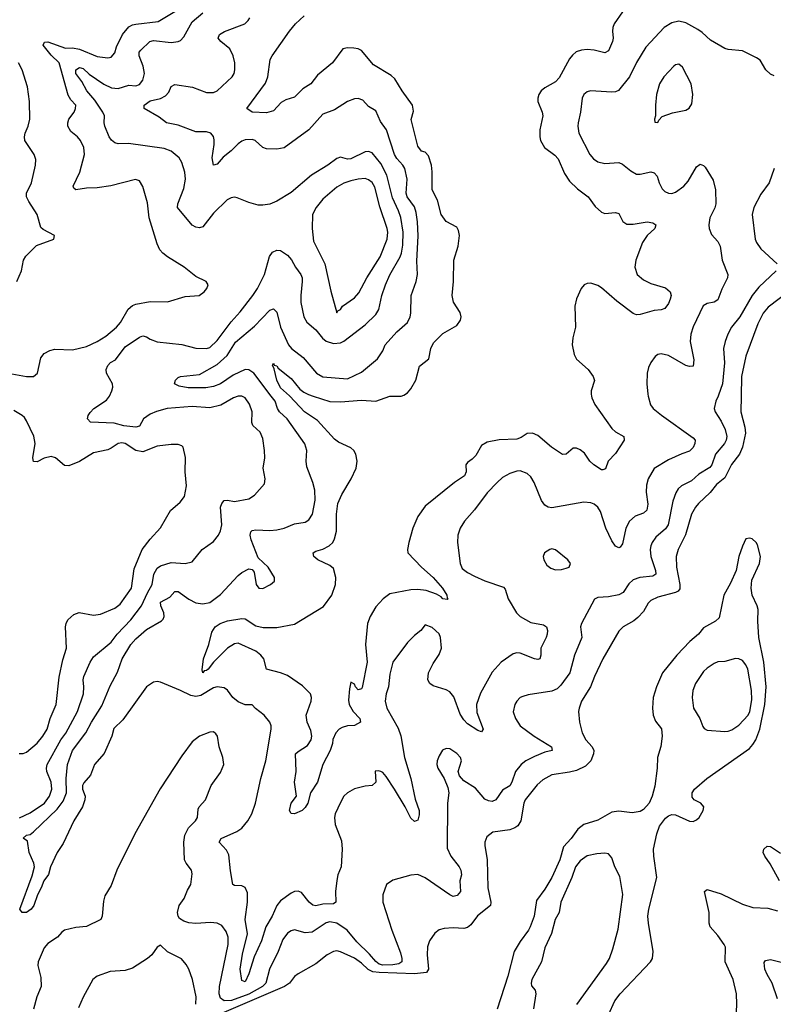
# Model space of a CAD drawing. Header units: inches. Extents: x 1682530 to 1839546, y 640742 to 791647.
# Tile 651 of 656: x 1762551 to 1766825, y 716550 to 722134. Entities that reach past the tile are written whole.
import ezdxf

# ---------------------------------------------------------------- set-up
doc = ezdxf.new("R2010")
doc.units = ezdxf.units.IN
doc.header["$MEASUREMENT"] = 0
doc.layers.add('B7761', color=7, linetype='Continuous')
doc.layers.add('B7762', color=7, linetype='Continuous')

msp = doc.modelspace()

# ---------------------------------------------------------------- linework, layer by layer
at = {"layer": 'B7761', "color": 5}
for points, elevation in [([(1762550, 717608.2), (1762610, 717635.6), (1762690.9, 717690), (1762720.4, 717730), (1762732.5, 717770), (1762729.9, 717810), (1762705.5, 717870), (1762702.8, 717890), (1762707, 717910), (1762784.3, 718050), (1762812.6, 718087.4), (1762879.5, 718210), (1762913.5, 718310), (1762915.4, 718350), (1762911.1, 718390), (1762914.5, 718410), (1762949.8, 718490), (1762970, 718520.4), (1763070, 718603.1), (1763104.6, 718650), (1763181.4, 718730), (1763240.8, 718810), (1763275.8, 718884.2), (1763303.1, 718930), (1763311.4, 718990), (1763330, 719022.8), (1763350, 719036.6), (1763410, 719055.8), (1763490, 719049.2), (1763530, 719060.3), (1763585.1, 719130), (1763650, 719174.9), (1763679.1, 719210), (1763690, 719234.8), (1763696.5, 719270), (1763689.9, 719370.1), (1763696.8, 719390), (1763710, 719407.2), (1763730, 719409), (1763770, 719400.8), (1763850, 719416.9), (1763882.4, 719437.6), (1763938.6, 719501.4), (1763943, 719530), (1763932, 719590), (1763940.8, 719650), (1763940.3, 719690), (1763930, 719759), (1763914.3, 719794.3), (1763873, 719833), (1763866.9, 719850), (1763869.7, 719910.3), (1763854.4, 719954.4), (1763830, 719989.7), (1763810, 719998.5), (1763790, 719998.7), (1763763.8, 719990), (1763691.8, 719948.2), (1763630, 719932.3), (1763530, 719939.9), (1763388.2, 719930), (1763327.1, 719912.9), (1763290, 719897), (1763252.2, 719870), (1763230.5, 719829.5), (1763210, 719823.7), (1763140.9, 719830), (1763086.1, 719846.1), (1762952.3, 719852.3), (1762936, 719870), (1762938.4, 719890), (1762950, 719907.3), (1762971.6, 719930), (1763043.1, 719976.9), (1763060.6, 719999.4), (1763060.9, 720000)], 760), ([(1766115.6, 720000), (1766128.7, 719950), (1766143.7, 719930), (1766191.5, 719891.5), (1766370, 719763.1), (1766382.3, 719750), (1766380.7, 719730), (1766370, 719708.4), (1766350, 719686.8), (1766307.1, 719672.9), (1766230, 719637.6), (1766150, 719589.6), (1766114.9, 719530), (1766105.2, 719494.8), (1766104.8, 719455.2), (1766113.1, 719386.9), (1766107.2, 719352.8), (1766090, 719336.4), (1766041.2, 719318.8), (1766009.2, 719290), (1765988, 719250), (1765970, 719160.9), (1765956.4, 719143.6), (1765950, 719138.7), (1765930, 719147.8), (1765910, 719178), (1765875.7, 719250), (1765845.7, 719345.7), (1765830, 719369.6), (1765810, 719386), (1765790, 719394.7), (1765750, 719398), (1765570, 719366), (1765548.9, 719368.9), (1765530, 719380.5), (1765510, 719407.8), (1765468.7, 719510), (1765450, 719541.3), (1765430, 719559.8), (1765390, 719574.8), (1765370, 719573.5), (1765330, 719560.8), (1765290, 719537.2), (1765259.1, 719510), (1765202, 719450), (1765130, 719354.7), (1765074.6, 719290), (1765049.1, 719250), (1765036.5, 719210), (1765033.8, 719170), (1765048.3, 719050), (1765061.4, 719021.4), (1765090, 718998.3), (1765130, 718977.3), (1765190, 718951.6), (1765295.6, 718915.6), (1765304.8, 718904.8), (1765321.1, 718850), (1765369.2, 718770), (1765388.8, 718748.8), (1765450, 718716.1), (1765522, 718702), (1765538.7, 718690), (1765544.4, 718670), (1765542.8, 718650), (1765537.6, 718630), (1765507.2, 718570), (1765507.4, 718530), (1765502, 718510), (1765490, 718505.8), (1765470, 718509), (1765390, 718541.6), (1765370, 718543.5), (1765350, 718538.2), (1765280.9, 718490), (1765230, 718434.5), (1765164.5, 718315.5), (1765142.8, 718250), (1765144.7, 718204.7), (1765180.5, 718110), (1765170, 718096), (1765150, 718103.6), (1765090, 718140.5), (1765070, 718163), (1765050, 718194.7), (1765013.4, 718293.4), (1764990, 718322.3), (1764970, 718333.1), (1764897, 718357), (1764878, 718370), (1764865.6, 718390), (1764869.7, 718430), (1764896.8, 718483.2), (1764930, 718534), (1764943.5, 718570), (1764937.2, 718630), (1764930, 718651.8), (1764890, 718687), (1764850, 718702), (1764826.8, 718670), (1764790, 718642), (1764750, 718601.6), (1764667.6, 718490), (1764650, 718422), (1764643.1, 718350), (1764628.9, 718310), (1764624.4, 718270), (1764632.8, 718230), (1764696.7, 718116.7), (1764711.8, 718071.8), (1764734.4, 717950), (1764770.2, 717829.8), (1764793.7, 717713.7), (1764815.9, 717650), (1764816.4, 717623.6), (1764810, 717594), (1764790, 717586), (1764770, 717605.6), (1764738.1, 717670), (1764677.1, 717770), (1764630, 717841), (1764610, 717864.8), (1764599.5, 717870), (1764586, 717874), (1764567.9, 717872.1), (1764571.8, 717810), (1764551, 717790), (1764510, 717786.6), (1764450, 717771.8), (1764410, 717749.5), (1764390, 717729.5), (1764370, 717695.1), (1764340.7, 717630), (1764335.9, 717610), (1764341.1, 717570), (1764376.5, 717476.5), (1764380.6, 717430), (1764374.7, 717330), (1764355.7, 717284.3), (1764348.8, 717251.2), (1764341.8, 717190), (1764344.4, 717130), (1764330, 717119.4), (1764270, 717118.6), (1764230, 717107.9), (1764212.6, 717112.6), (1764193, 717130), (1764150, 717183.5), (1764130, 717192.4), (1764110, 717189.8), (1764090, 717180.7), (1764030, 717137.3), (1764009.3, 717110.7), (1763982.1, 717050), (1763946.8, 716990), (1763921.8, 716910), (1763881.3, 716818.7), (1763850, 716722), (1763830, 716677), (1763810, 716684), (1763802, 716750), (1763814.7, 716834.7), (1763843.1, 716950), (1763830.5, 717030), (1763843.6, 717130), (1763842.5, 717182.5), (1763830, 717211.5), (1763810, 717221.1), (1763770, 717223), (1763759.5, 717230), (1763746.1, 717306.1), (1763737.4, 717397.4), (1763723.9, 717423.9), (1763682.4, 717470), (1763693.3, 717490), (1763782.6, 717530), (1763810, 717549.3), (1763845.5, 717590), (1763866.6, 717630), (1763887.8, 717690), (1763918, 717830), (1763946.4, 717930), (1763978, 718110), (1763978, 718130), (1763969.6, 718150), (1763936.9, 718190), (1763887.4, 718227.4), (1763870, 718249.3), (1763830, 718248.6), (1763790, 718265.2), (1763760.6, 718290), (1763730, 718332.4), (1763710, 718345.7), (1763670, 718350.9), (1763650, 718345.3), (1763578.3, 718301.7), (1763550, 718295), (1763520.8, 718300.8), (1763462.6, 718330), (1763350, 718376.5), (1763330, 718380.3), (1763310, 718377.8), (1763270, 718349.8), (1763136.7, 718163.3), (1763085.7, 718114.3), (1763072.9, 718070), (1763030, 717972.8), (1762974.8, 717910), (1762952.1, 717850), (1762914.2, 717805.8), (1762906.5, 717790), (1762906.5, 717770), (1762921.3, 717730), (1762919.8, 717710), (1762906.3, 717670), (1762858.1, 717590), (1762797.9, 717462.1), (1762763.6, 717410), (1762725.2, 717330), (1762713.6, 717286.4), (1762687.7, 717250), (1762672.7, 717210), (1762651, 717170), (1762631.3, 717110), (1762615.5, 717090), (1762590, 717069.9), (1762564, 717070), (1762551.7, 717090), (1762621.5, 717278.5), (1762634.7, 717330), (1762631.1, 717351.1), (1762604.2, 717410), (1762595.1, 717475.1), (1762570, 717491.3), (1762588.7, 717510), (1762610, 717513), (1762630, 717527.7), (1762763.1, 717656.9), (1762798.3, 717701.7), (1762815.9, 717750), (1762814.6, 717830), (1762822.6, 717910), (1762850.5, 717990), (1762926, 718090), (1762957.5, 718150), (1763017.5, 718242.5), (1763063.6, 718356.4), (1763105.7, 718434.3), (1763132.9, 718510), (1763180.9, 718590), (1763210, 718623.3), (1763270, 718675.5), (1763355.1, 718724.9), (1763364.9, 718735.1), (1763371, 718750), (1763368.9, 718770), (1763350.7, 718810), (1763350, 718830.3), (1763401.5, 718858.5), (1763430, 718891.3), (1763450, 718891.1), (1763510, 718847.3), (1763550, 718827.8), (1763590, 718820.7), (1763630, 718829.1), (1763690, 718873.4), (1763790, 718982.4), (1763810, 718999.3), (1763850, 719019.1), (1763870, 719016), (1763881.4, 719001.4), (1763893, 718930), (1763907.3, 718910), (1763930, 718908.5), (1763973.2, 718930), (1763995.3, 718950), (1763995.3, 718970), (1763959.5, 719030), (1763902.8, 719082.8), (1763863.6, 719183.6), (1763858, 719210), (1763862, 719230), (1763870, 719237.4), (1763890, 719241.3), (1763970, 719237.1), (1764010, 719241.5), (1764050, 719251.2), (1764110, 719274.4), (1764170, 719284.4), (1764190, 719298), (1764210.8, 719330), (1764227.4, 719410), (1764225.7, 719465.7), (1764214, 719510), (1764178.9, 719598.9), (1764175.8, 719630), (1764179.8, 719690), (1764168.8, 719728.8), (1764067.9, 719870), (1764025, 719910), (1764013.4, 719930), (1764000.2, 719970), (1763977.4, 720000)], 740), ([(1766513.3, 720000), (1766499, 719970), (1766490.3, 719930), (1766495.6, 719910), (1766530, 719856.5), (1766552.5, 719810), (1766561.2, 719770), (1766558.9, 719750), (1766548.7, 719730), (1766498, 719670), (1766477.4, 719610), (1766465.7, 719594.3), (1766402.7, 719557.3), (1766360.9, 719519.1), (1766305.5, 719490), (1766286.5, 719473.5), (1766271.8, 719450), (1766255.8, 719404.2), (1766228.8, 719270), (1766213.3, 719246.7), (1766159.8, 719200.2), (1766138.8, 719170), (1766131.1, 719150), (1766127.8, 719130), (1766130.2, 719090), (1766157.1, 719010), (1766159.6, 718990), (1766141.6, 718978.4), (1766068.5, 718971.5), (1766030, 718957.1), (1766005.2, 718934.8), (1765974.3, 718885.7), (1765950, 718871.6), (1765890, 718861.4), (1765830, 718857.6), (1765811.9, 718848.1), (1765736.5, 718710), (1765732.2, 718690), (1765740.2, 718630), (1765696.8, 718530), (1765670.8, 718430), (1765620.3, 718359.7), (1765599.9, 718340.1), (1765570, 718325.3), (1765435.3, 718304.8), (1765403.8, 718296.2), (1765390.3, 718289.7), (1765370.6, 718270), (1765359.3, 718250), (1765350.6, 718209.4), (1765363.1, 718170), (1765390.4, 718130), (1765468.8, 718070), (1765567.3, 718010), (1765570.4, 717990), (1765530, 717979.3), (1765470, 717955.2), (1765421.2, 717930), (1765395.2, 717910), (1765363.8, 717870), (1765342, 717810), (1765330.1, 717789.9), (1765290, 717765.1), (1765251.8, 717710), (1765230, 717701), (1765210, 717704.2), (1765190, 717714), (1765135.7, 717775.7), (1765070, 717818.3), (1765045, 717845), (1765037.9, 717870), (1765057.2, 717930), (1765051.1, 717950), (1765030, 717972.4), (1764990, 717998.4), (1764970, 718000.9), (1764948.7, 717991.3), (1764930, 717959.3), (1764918.5, 717930), (1764916.5, 717910), (1764921.8, 717890), (1764958.9, 717830), (1764980, 717780), (1764985.3, 717750), (1764977.5, 717690), (1764975.8, 717435.8), (1764996.5, 717390), (1765043.2, 717330), (1765053.6, 717310), (1765055.9, 717284.1), (1765048.1, 717250), (1765050.2, 717190), (1765033.1, 717166.9), (1765010, 717162.2), (1764990, 717170.7), (1764850, 717266.3), (1764810, 717286.3), (1764770, 717282.9), (1764666.6, 717253.4), (1764630.8, 717230), (1764610.5, 717170), (1764610.6, 717129.4), (1764661.4, 716970), (1764710, 716842.4), (1764718.9, 716810), (1764718.6, 716790), (1764700.6, 716779.4), (1764666.9, 716773.1), (1764610, 716771.4), (1764590, 716777.4), (1764570, 716792.7), (1764534.6, 716834.6), (1764463.9, 716903.9), (1764408.2, 716970), (1764350, 717009.9), (1764310, 717018), (1764290, 717011.1), (1764210, 716959.4), (1764170, 716955.5), (1764110, 716972.3), (1764090, 716967.1), (1764070, 716954), (1764043.4, 716916.6), (1764017.1, 716850), (1763968, 716750), (1763947.4, 716670), (1763928.5, 716650), (1763850, 716607.6), (1763751.6, 716571.6), (1763710.5, 716570.5), (1763690, 716584.4), (1763681.9, 716610), (1763684.5, 716650), (1763732.8, 716890), (1763732.9, 716930), (1763722.2, 716962.2), (1763697.3, 716997.3), (1763670, 717010.8), (1763633, 717013), (1763550, 717008.1), (1763510, 717012.4), (1763480.9, 717020.9), (1763457.2, 717037.2), (1763448.9, 717050), (1763445.3, 717070), (1763455.8, 717110), (1763483.8, 717150), (1763502.8, 717197.2), (1763522, 717230), (1763529.7, 717289.7), (1763525.1, 717310), (1763494.5, 717350), (1763485, 717370), (1763482.2, 717470), (1763488.1, 717510), (1763508.9, 717550), (1763548.8, 717590), (1763559.2, 717610), (1763563.3, 717656.7), (1763569.5, 717670.5), (1763604, 717710), (1763636, 717790), (1763690, 717864.9), (1763708.5, 717910), (1763703.9, 717950), (1763682.6, 718010), (1763672.6, 718070), (1763664, 718084), (1763650, 718094.7), (1763630, 718093.7), (1763570.5, 718070), (1763530, 718037.8), (1763470, 717958.8), (1763348.3, 717771.7), (1763203.1, 717516.9), (1763102.3, 717310), (1763070, 717222.9), (1763034.1, 717165.9), (1763025.7, 717134.3), (1763017.7, 717050), (1763010.4, 717030), (1762930, 716991.9), (1762870, 716985.3), (1762805.5, 716970), (1762790, 716959.7), (1762764.9, 716930), (1762710, 716895.2), (1762689.4, 716870), (1762656.5, 716790), (1762652.9, 716770), (1762670, 716702), (1762672, 716650), (1762647.9, 716592.1), (1762630, 716522)], 760), ([(1765794, 720000), (1765795.8, 719990), (1765812.5, 719952.5), (1765910, 719815.3), (1765930, 719796.5), (1765977.3, 719770), (1765979.1, 719750), (1765930, 719674), (1765888, 719630), (1765873.8, 719586.2), (1765858.7, 719581.3), (1765850, 719581.3), (1765806.6, 719610), (1765785.1, 719630), (1765754.9, 719674.9), (1765730, 719695.1), (1765710, 719704.7), (1765690, 719703.6), (1765650, 719669.6), (1765630, 719667.8), (1765567, 719710), (1765490, 719776.4), (1765459, 719790), (1765430, 719787.4), (1765395.4, 719764.6), (1765370, 719755.9), (1765270, 719751.7), (1765202, 719738), (1765170, 719719.8), (1765138.1, 719661.9), (1765118.1, 719641.9), (1765090, 719623.1), (1765080.7, 719610), (1765082.7, 719570), (1765072.9, 719547.1), (1765017.8, 719510), (1764850, 719374.7), (1764810, 719317), (1764781.5, 719250), (1764757.4, 719170), (1764750.4, 719130), (1764752.7, 719110), (1764829.2, 719030), (1764895.9, 718970), (1764948.5, 718910), (1764973.4, 718870), (1764975.3, 718855.3), (1764982, 718850), (1764974.8, 718845.2), (1764950, 718849.6), (1764941, 718861), (1764915.9, 718875.9), (1764856.1, 718896.1), (1764810, 718902.1), (1764770, 718901.4), (1764650, 718878.6), (1764612.3, 718850), (1764570, 718803.9), (1764537.8, 718750), (1764523.9, 718710), (1764513.2, 718590), (1764521.6, 718490), (1764492.9, 718347.1), (1764490, 718338.7), (1764470, 718333), (1764455.4, 718350), (1764450, 718365.2), (1764430, 718377), (1764420.9, 718339.1), (1764415.8, 718275.8), (1764419, 718250), (1764441.7, 718210), (1764480.2, 718170), (1764483.2, 718150), (1764450, 718130.7), (1764410, 718128.6), (1764380.1, 718119.9), (1764362, 718110), (1764343.1, 718090), (1764327.3, 718052.7), (1764325.5, 718030), (1764312.4, 717990), (1764270.1, 717909.9), (1764239.3, 717810), (1764200.3, 717750), (1764184.4, 717690), (1764170, 717665.6), (1764152.7, 717650), (1764110, 717629.6), (1764090, 717632.7), (1764081.3, 717650), (1764089.7, 717690), (1764121.2, 717730), (1764108.7, 717810), (1764118.9, 717870), (1764116, 717970), (1764130, 717984), (1764183, 718017), (1764204.7, 718050), (1764207, 718070), (1764202.4, 718102.4), (1764182.1, 718150), (1764176.4, 718190), (1764204.4, 718270), (1764206.3, 718290), (1764200.4, 718310), (1764155.3, 718355.3), (1764070, 718413.9), (1764030.6, 718430.6), (1763949.8, 718450), (1763935, 718510), (1763919.5, 718530), (1763890, 718552.5), (1763790, 718598.9), (1763770, 718595.1), (1763730.3, 718569.7), (1763650.3, 718490), (1763620.5, 718450), (1763610, 718442.4), (1763598, 718442), (1763590, 718429.6), (1763586.6, 718446.6), (1763593.7, 718510), (1763622.7, 718590), (1763640, 718660), (1763660.5, 718690), (1763688.4, 718710), (1763730, 718725.5), (1763810, 718737.5), (1763830, 718736.8), (1763890, 718697.2), (1763932.2, 718687.8), (1764010, 718687), (1764110, 718706.7), (1764273.6, 718806.4), (1764320.8, 718870), (1764342.2, 718930), (1764344.4, 718970), (1764330, 719021.6), (1764310, 719038.2), (1764242.6, 719070), (1764218.9, 719090), (1764215.6, 719110), (1764230, 719119.6), (1764270, 719131.8), (1764306.9, 719150), (1764326.6, 719170), (1764336.5, 719190), (1764346.9, 719233.1), (1764348, 719330), (1764356.1, 719390), (1764377.7, 719442.3), (1764431.7, 719530), (1764459.6, 719590), (1764465, 719630), (1764457.3, 719670), (1764446.6, 719690), (1764430, 719706), (1764358.4, 719738.4), (1764335.6, 719755.6), (1764240.8, 719860.8), (1764167.2, 719910), (1764082.8, 720000)], 720), ([(1766642.7, 720000), (1766641, 719910), (1766663.6, 719823.6), (1766668, 719790), (1766651.5, 719710), (1766632.9, 719670), (1766588.3, 719611.7), (1766550, 719535.3), (1766502.5, 719497.5), (1766467.5, 719452.5), (1766400.2, 719390), (1766383.5, 719370), (1766362, 719330), (1766326.8, 719213.2), (1766286.5, 719130), (1766273.7, 719090), (1766276.6, 719030), (1766295.9, 718930), (1766294.5, 718905.5), (1766286.1, 718893.9), (1766270, 718884.7), (1766170, 718859.1), (1766130, 718839.3), (1766115.8, 718824.2), (1766090, 718777.7), (1766056.8, 718743.2), (1766035.1, 718724.9), (1765974.6, 718690), (1765950, 718666.6), (1765859.2, 718510), (1765811.1, 718410), (1765788.1, 718350), (1765737.8, 718270), (1765724.7, 718230), (1765721.3, 718210), (1765725.5, 718150), (1765741.6, 718090), (1765761.8, 718050), (1765798, 718010), (1765808.2, 717990), (1765805.6, 717970), (1765789.5, 717930.5), (1765759.4, 717900.6), (1765710, 717876.7), (1765670, 717866.4), (1765570, 717851.2), (1765517.8, 717822.2), (1765485.9, 717794.1), (1765418.2, 717710), (1765409.5, 717690), (1765393.1, 717590), (1765377, 717563), (1765359.7, 717550), (1765330, 717539.9), (1765234.5, 717525.5), (1765200.7, 717499.3), (1765188.8, 717470), (1765188.8, 717450), (1765201.9, 717370), (1765205.5, 717210), (1765223.9, 717130), (1765221.8, 717110), (1765148, 717052), (1765110, 717001.1), (1765090, 716985), (1765070, 716979.8), (1765010, 716984.5), (1764959.3, 716980.7), (1764930, 716971.6), (1764906.4, 716953.6), (1764875.5, 716910), (1764864.6, 716875.4), (1764861.5, 716830), (1764870.2, 716750), (1764858, 716730), (1764790, 716722.1), (1764590, 716729.5), (1764554.4, 716734.4), (1764527.3, 716747.3), (1764490, 716783.9), (1764450, 716811.7), (1764370, 716847.7), (1764350, 716853.1), (1764330, 716849.8), (1764294.9, 716830), (1764230, 716779.8), (1764130, 716723.5), (1764110, 716707.1), (1764080.6, 716670), (1764052.3, 716650), (1763590, 716452)], 780), ([(1764215.4, 720000), (1764309.6, 719969.6), (1764370, 719966.2), (1764490, 719976.1), (1764570, 719971.3), (1764650, 719999.1), (1764710, 719998.9), (1764714, 720000)], 720), ([(1762547.1, 717972.9), (1762570, 717971.8), (1762590, 717980.2), (1762650, 718031.8), (1762682, 718070), (1762706.3, 718110), (1762723.7, 718170), (1762757.3, 718250), (1762775, 718405), (1762796.3, 718503.7), (1762816.8, 718570), (1762809.8, 718690), (1762813.8, 718710), (1762824.8, 718730), (1762858.7, 718761.3), (1762888.4, 718771.6), (1762970, 718756.6), (1763010, 718762.3), (1763090, 718796.6), (1763120.7, 718819.3), (1763184.6, 718910), (1763200.6, 719019.4), (1763246.3, 719130), (1763290, 719187.7), (1763350, 719251.5), (1763406.3, 719350), (1763461.3, 719398.7), (1763485, 719430), (1763496.8, 719490), (1763489.8, 719570), (1763491.3, 719651.3), (1763478, 719710), (1763470, 719718), (1763450, 719725.1), (1763410, 719725.1), (1763330, 719715.1), (1763250, 719683.5), (1763210, 719691.6), (1763150, 719729.8), (1763130, 719734.6), (1763109.6, 719730.4), (1763070, 719703.5), (1763050, 719695.6), (1762970, 719676.8), (1762890, 719629), (1762830, 719603.5), (1762805.8, 719605.8), (1762754.5, 719650), (1762730, 719656), (1762690, 719647.1), (1762650, 719627.4), (1762630, 719628), (1762626, 719650), (1762638.8, 719730), (1762631.8, 719771.8), (1762590, 719859.5), (1762577.3, 719877.3), (1762564.5, 719890), (1762517.4, 719917.4)], 780), ([(1765889.8, 716490), (1765925.6, 716570), (1765956.8, 716610), (1766129.6, 716790), (1766140.7, 716810), (1766143, 716850), (1766117.3, 717010), (1766114.6, 717050), (1766120.3, 717090), (1766164.7, 717270), (1766147.1, 717390), (1766145.2, 717430), (1766163.8, 717516.2), (1766179.8, 717560.2), (1766213.6, 717606.4), (1766230, 717619.3), (1766250, 717625.7), (1766270, 717624.2), (1766350, 717588.7), (1766370, 717587), (1766390, 717595.8), (1766405.6, 717610), (1766428.3, 717650), (1766432.1, 717670), (1766414.5, 717690), (1766376.9, 717710), (1766365.3, 717725.3), (1766366, 717750), (1766378, 717770), (1766448.5, 717831.5), (1766690, 718000.5), (1766710, 718022.5), (1766726.1, 718050), (1766748.1, 718110), (1766777.2, 718250), (1766785.1, 718350), (1766771, 718490), (1766743.3, 718630), (1766736.8, 718723.2), (1766739.3, 718790), (1766734.5, 718810), (1766705.3, 718870), (1766699.3, 718910), (1766704.4, 718955.6), (1766746.6, 719050), (1766751.8, 719090), (1766736, 719156), (1766729.1, 719169.1), (1766706, 719190), (1766690, 719194), (1766670, 719189), (1766650, 719148.7), (1766630.4, 719089.6), (1766614.9, 719010), (1766582.2, 718937.8), (1766543.9, 718870), (1766517.6, 718742.4), (1766497.1, 718722.8), (1766430, 718685.1), (1766400.8, 718650), (1766352.2, 718607.8), (1766278.9, 718530), (1766196.5, 718430), (1766162, 718350), (1766143.9, 718290), (1766140.7, 718230), (1766144, 718190), (1766156.5, 718156.5), (1766191.4, 718111.4), (1766195.8, 718070), (1766187.1, 718012.9), (1766168.1, 717950), (1766167.2, 717890), (1766152.7, 717787.3), (1766138.7, 717730), (1766121.3, 717690), (1766090, 717655.1), (1766070, 717643.5), (1766024.6, 717635.4), (1765950, 717645.3), (1765910, 717640.5), (1765830, 717594), (1765750.7, 717570), (1765717.3, 717542.7), (1765679.5, 717490), (1765636.2, 717443.8), (1765614.8, 717370), (1765570, 717269.8), (1765530, 717203.5), (1765482.2, 717137.8), (1765469.2, 717050), (1765446.5, 716990), (1765437.2, 716970), (1765390, 716906.9), (1765355, 716850), (1765319.7, 716710), (1765258.3, 716521.7)], 820), ([(1766860.4, 717250), (1766807.4, 717347.4), (1766776.4, 717390), (1766767.1, 717410), (1766771.8, 717430), (1766790, 717446.4), (1766810, 717445.7), (1766866.7, 717406.7)], 780), ([(1765711.7, 716548.4), (1765878.6, 716781.4), (1765896.1, 716810), (1765915.5, 716864.5), (1765944.9, 716975.1), (1765972.1, 717172.1), (1765955.3, 717275.3), (1765927.4, 717330), (1765910, 717380.9), (1765890, 717403), (1765870, 717407.1), (1765823.9, 717403.9), (1765770, 717392.7), (1765730, 717364), (1765702.5, 717330), (1765683.4, 717270), (1765620.4, 717130), (1765610.1, 717070), (1765587.6, 717030), (1765567.7, 716952.3), (1765530.1, 716870), (1765510.1, 716790), (1765456, 716690), (1765451.3, 716670), (1765453.9, 716653.9), (1765474.6, 716630), (1765478.5, 716610), (1765465, 716525)], 840), ([(1766613.8, 716466.2), (1766619.2, 716550), (1766616.8, 716610), (1766596.8, 716690), (1766552.9, 716790), (1766553.8, 716873.8), (1766546.9, 716890), (1766510, 716940.4), (1766467.4, 716990), (1766461.4, 717010), (1766461.4, 717070), (1766435.6, 717190), (1766450, 717201.1), (1766530, 717176.9), (1766650, 717118), (1766710, 717098.5), (1766794.4, 717094.4), (1766850, 717080.5)], 780), ([(1763549.8, 716549.8), (1763552.7, 716592.7), (1763531.1, 716691.1), (1763509.8, 716749.8), (1763496, 716776), (1763468.2, 716808.2), (1763390, 716847.6), (1763350, 716884.5), (1763330, 716874), (1763299.7, 716830), (1763276.5, 716810), (1763190, 716754.6), (1763150, 716741.3), (1763063.5, 716736.5), (1762990.3, 716709.7), (1762965.5, 716690), (1762910.4, 716590), (1762884, 716530)], 780), ([(1766850, 716581.2), (1766818, 716670), (1766790, 716718.4), (1766777.4, 716750), (1766772.9, 716787.1), (1766781.5, 716798.5), (1766810, 716804.9), (1766870, 716788.7)], 760)]:
    msp.add_lwpolyline(points, dxfattribs=dict(at, elevation=elevation))
for points, elevation in [([(1765570, 719132.8), (1765558, 719130), (1765527.7, 719110), (1765520.5, 719090), (1765524.4, 719070), (1765541.5, 719041.5), (1765562.9, 719022.9), (1765590, 719014.9), (1765623.7, 719016.3), (1765650, 719022.8), (1765668, 719030), (1765675.3, 719050), (1765659, 719070), (1765590, 719127.6)], 760), ([(1766611.2, 718511.2), (1766550, 718495.1), (1766510, 718491.5), (1766490, 718483.6), (1766450, 718456.9), (1766430, 718437.4), (1766383.9, 718370), (1766369.2, 718330), (1766365, 718290), (1766371.8, 718230), (1766408.2, 718170), (1766424.8, 718124.8), (1766433.8, 718113.8), (1766450, 718103.8), (1766550, 718097.1), (1766570, 718098.4), (1766590, 718106.7), (1766630, 718134), (1766683.1, 718190), (1766692.2, 718210), (1766704, 718276), (1766701.7, 718330), (1766680.3, 718450), (1766670, 718475.1), (1766650, 718499.6), (1766630, 718509.6)], 840)]:
    msp.add_lwpolyline(points, close=True, dxfattribs=dict(at, elevation=elevation))
at = {"layer": 'B7762', "color": 5}
for points, elevation in [([(1762506.1, 720126.1), (1762589.8, 720110.2), (1762630, 720110.4), (1762651.3, 720130), (1762670, 720217.1), (1762690, 720240.3), (1762721, 720259), (1762750, 720264.9), (1762850, 720261.3), (1762930, 720280.1), (1762990, 720308.6), (1763039.8, 720340.2), (1763099.8, 720390), (1763122.2, 720417.8), (1763166.5, 720493.5), (1763190, 720512.8), (1763210, 720521.5), (1763290, 720536.5), (1763390, 720533.4), (1763490, 720564.9), (1763568, 720570), (1763597.2, 720590), (1763613.2, 720610), (1763619, 720630), (1763608.7, 720650), (1763550, 720678), (1763482.9, 720730), (1763388.5, 720790), (1763362.7, 720810), (1763346, 720830), (1763330, 720862.7), (1763285.6, 721010), (1763275.4, 721095.4), (1763250, 721189.2), (1763230, 721219.6), (1763207.8, 721227.8), (1763067.5, 721192.5), (1762990, 721180.2), (1762930, 721178.9), (1762870, 721169), (1762858.5, 721178.5), (1762854.8, 721190), (1762892.5, 721270), (1762919, 721370), (1762914.4, 721410), (1762896.1, 721450), (1762879.3, 721470), (1762841.1, 721501.1), (1762824.2, 721530), (1762823.4, 721550), (1762829.4, 721570.6), (1762859.7, 721610), (1762867.8, 721630), (1762869.6, 721650), (1762840.4, 721680.4), (1762825.6, 721705.6), (1762773.9, 721890), (1762730, 721933.1), (1762683.7, 721990), (1762692.2, 722007.8), (1762710.8, 722009.2), (1762810, 721973.3), (1762850, 721974), (1762890, 721967), (1762990, 721924.7), (1763050, 721918.2), (1763070, 721922.3), (1763090, 721946.4), (1763100.4, 721979.6), (1763134.6, 722050), (1763170, 722093.2), (1763190, 722105.6), (1763210, 722109.6), (1763336.2, 722123.8), (1763430, 722180.8)], 780), ([(1763060.9, 720000), (1763073.5, 720030), (1763078.2, 720050), (1763076.4, 720070), (1763042.9, 720130), (1763041.6, 720150), (1763050, 720173.4), (1763066.6, 720190), (1763094.7, 720205.3), (1763150, 720278.4), (1763230, 720333.5), (1763250, 720340.8), (1763270, 720336), (1763290, 720321.8), (1763330, 720306.5), (1763470, 720291.3), (1763550, 720271.7), (1763610, 720269.4), (1763630, 720275.9), (1763670, 720314.2), (1763750, 720421.6), (1763802.2, 720477.8), (1763873.7, 720570), (1763899.5, 720610), (1763940.3, 720690), (1763968.5, 720791.5), (1763984.2, 720815.8), (1764010, 720827.4), (1764030, 720825.2), (1764070, 720798.5), (1764092.3, 720772.3), (1764115.2, 720730), (1764146.2, 720690), (1764153.1, 720670), (1764153.8, 720650), (1764144.8, 720570), (1764145.4, 720530), (1764162.8, 720450), (1764179.6, 720419.6), (1764230, 720374.4), (1764268.7, 720328.7), (1764290, 720311), (1764330, 720297.1), (1764370, 720301.5), (1764390, 720310.2), (1764510, 720404.3), (1764570, 720462.7), (1764588.5, 720491.5), (1764605, 720570), (1764625, 720630), (1764650, 720686.7), (1764709, 720790), (1764716.1, 720810), (1764723.9, 720856.1), (1764726.7, 720930), (1764712.8, 721012.8), (1764700.1, 721050), (1764664.5, 721124.5), (1764632.7, 721252.7), (1764598.6, 721318.6), (1764550, 721379.8), (1764530, 721387.6), (1764510, 721384.3), (1764430, 721344.8), (1764410, 721343), (1764370, 721355.1), (1764350, 721347.8), (1764299.5, 721310), (1764206.8, 721253.2), (1764090, 721155), (1764010, 721105.1), (1763970, 721087.8), (1763930, 721081.6), (1763902.7, 721082.7), (1763850, 721097.6), (1763784.4, 721124.4), (1763770, 721127.6), (1763750, 721124.2), (1763727.1, 721112.9), (1763650, 721037.4), (1763590, 720959.7), (1763570, 720953), (1763550, 720958), (1763530, 720969.7), (1763445.4, 721070), (1763447.3, 721090), (1763482.3, 721177.7), (1763491.1, 721230), (1763487.3, 721270), (1763470, 721323.7), (1763455.1, 721350), (1763410, 721388.4), (1763370, 721403.8), (1763167.7, 721432.3), (1763110, 721431.1), (1763090, 721436.3), (1763070.8, 721450.8), (1763057.7, 721470), (1763033.8, 721530), (1763029.7, 721550), (1763031.1, 721590), (1763022.7, 721610), (1762977.7, 721677.7), (1762931.2, 721730), (1762903.6, 721783.6), (1762870, 721829.8), (1762869.3, 721850), (1762890, 721863.2), (1762910, 721857), (1762945.8, 721825.8), (1763029, 721769), (1763071.7, 721748.3), (1763110, 721743.3), (1763170, 721763.7), (1763210, 721758.9), (1763230, 721766.3), (1763250, 721790.5), (1763258.3, 721830), (1763251.4, 721870), (1763228.5, 721930), (1763229.1, 721950), (1763237.7, 721962.3), (1763289.9, 722010.1), (1763310, 722017.3), (1763410, 722005.7), (1763449, 722010), (1763463.1, 722016.9), (1763482.5, 722037.5), (1763530, 722121.7), (1763590, 722172.4)], 760), ([(1763977.4, 720000), (1763878.5, 720130), (1763850, 720148.7), (1763829.8, 720149.8), (1763761.9, 720118.1), (1763690, 720069), (1763650, 720054.5), (1763606.5, 720046.5), (1763506.9, 720046.9), (1763455.1, 720055.1), (1763429.6, 720069.6), (1763435.1, 720090), (1763450, 720104.9), (1763462, 720110), (1763570, 720122.4), (1763670, 720178), (1763726.7, 720230), (1763775.2, 720304.8), (1763883.4, 720396.6), (1763970, 720487.2), (1763990, 720494.7), (1764010, 720476.4), (1764030.1, 720390), (1764076.3, 720290), (1764093.4, 720270), (1764158.1, 720218.1), (1764234.9, 720130), (1764270, 720108.4), (1764410, 720097.6), (1764490, 720135.8), (1764580.5, 720210), (1764610, 720255.5), (1764624.7, 720290), (1764690, 720364.4), (1764750, 720417.1), (1764765.4, 720450), (1764769.7, 720470), (1764771.6, 720570), (1764798.9, 720650), (1764807.3, 720690), (1764804.2, 720764.2), (1764810.9, 720909.1), (1764807.9, 720987.9), (1764800, 721040), (1764790, 721072.7), (1764749.2, 721130), (1764742.4, 721150), (1764747.8, 721230), (1764735.7, 721290), (1764723.7, 721310), (1764690, 721347.2), (1764677.4, 721370), (1764630.5, 721510), (1764597.2, 721557.2), (1764570, 721617.4), (1764530, 721642), (1764497.8, 721677.8), (1764470, 721688.2), (1764450, 721685.4), (1764410, 721669.7), (1764336.9, 721623.1), (1764270, 721598.5), (1764190.1, 721509.9), (1764050, 721406.8), (1764010, 721400.3), (1763950, 721402.8), (1763929.8, 721409.8), (1763886.6, 721450), (1763870, 721455.3), (1763830, 721453.3), (1763810, 721445), (1763790, 721429.8), (1763750, 721390.8), (1763704.4, 721355.6), (1763670, 721314.7), (1763650, 721309.6), (1763641.8, 721350), (1763653.6, 721426.4), (1763653.3, 721453.3), (1763650, 721471.6), (1763634.7, 721490), (1763610, 721498.6), (1763550, 721498), (1763450, 721535.4), (1763383.7, 721550), (1763341.1, 721581.1), (1763257, 721630), (1763257.7, 721650), (1763290, 721674.7), (1763350, 721688.1), (1763377.6, 721702.4), (1763396.3, 721723.7), (1763410, 721754.9), (1763430, 721767.1), (1763531.1, 721751.1), (1763610, 721720.7), (1763650, 721720.7), (1763671.1, 721730), (1763755.6, 721810), (1763767.6, 721830), (1763771.8, 721850), (1763770.8, 721890), (1763761.8, 721930), (1763743.1, 721970), (1763691.5, 722010), (1763676.3, 722030), (1763684.7, 722050), (1763712.9, 722067.1), (1763827.3, 722110), (1763847.6, 722130), (1763855.4, 722144.6)], 740), ([(1764714, 720000), (1764730, 720004.6), (1764750, 720017.4), (1764770, 720041.3), (1764797.1, 720090), (1764818.7, 720170), (1764870.7, 720210), (1764882.9, 720270), (1764898.6, 720301.4), (1764950, 720354.9), (1765030, 720399.5), (1765052, 720430), (1765054.5, 720450), (1765050, 720473.2), (1765012.3, 720532.3), (1765003.1, 720570), (1765011.4, 720648.6), (1765013.7, 720770), (1765037.3, 720850), (1765044.6, 720910), (1765039.1, 720939.1), (1765030, 720958.5), (1764970, 720989.8), (1764940.6, 721030), (1764920.7, 721110), (1764890, 721169.6), (1764890.6, 721270.6), (1764886, 721310), (1764870, 721362.7), (1764850, 721382.7), (1764830, 721389.3), (1764810, 721417.2), (1764772.1, 721567.9), (1764783.7, 721616.3), (1764779.5, 721650), (1764720.8, 721730), (1764679.3, 721799.3), (1764657.3, 721817.3), (1764557.8, 721877.8), (1764490, 721958.8), (1764470, 721968.8), (1764446.4, 721973.6), (1764410, 721975.3), (1764384, 721970), (1764324.6, 721890), (1764239.6, 721820.4), (1764201.6, 721770), (1764157.7, 721742.3), (1764110, 721695.6), (1764060.7, 721679.3), (1764034.7, 721665.3), (1763990, 721618), (1763950, 721606.8), (1763870, 721609.8), (1763839.3, 721630), (1763945.1, 721774.9), (1763959.2, 721810), (1763971.4, 721908.6), (1763982.9, 721930), (1764081.7, 722070), (1764115.1, 722110), (1764164.6, 722155.4)], 720), ([(1765970, 722178.5), (1765923.5, 722110), (1765915.4, 722090), (1765913, 722070), (1765917.6, 722030), (1765914.2, 722010), (1765890, 721958.7), (1765870, 721945.7), (1765810, 721960.7), (1765770, 721964.8), (1765737.8, 721962.2), (1765708, 721952), (1765685.9, 721934.1), (1765670, 721913.3), (1765610, 721804), (1765590, 721782.6), (1765530, 721748.2), (1765509.3, 721730.7), (1765495.6, 721710), (1765489.2, 721689.2), (1765489.2, 721670), (1765514.3, 721610), (1765517.3, 721590), (1765500.6, 721510), (1765500.2, 721470), (1765505, 721450), (1765527.1, 721410), (1765585.6, 721365.6), (1765604.3, 721344.3), (1765641.8, 721261.8), (1765670, 721218.9), (1765715, 721175.1), (1765775.6, 721130), (1765814.9, 721074.9), (1765850, 721042.6), (1765870, 721034.6), (1765930, 721041.5), (1765950, 721035.8), (1765972.2, 720990), (1765995.3, 720975.3), (1766030, 720974.2), (1766110, 720987.1), (1766142, 720982), (1766159.3, 720970), (1766154, 720950), (1766110, 720909.7), (1766083.2, 720870), (1766045, 720770), (1766039.1, 720730), (1766054, 720690), (1766090, 720658.2), (1766130, 720637.8), (1766213.7, 720613.6), (1766241.3, 720590), (1766246.3, 720570), (1766241.2, 720550), (1766230, 720524.2), (1766210, 720496.9), (1766190, 720489.6), (1766150, 720485.8), (1766070, 720462.8), (1766050, 720461.1), (1766030, 720467.2), (1765937.4, 720537.4), (1765850, 720613), (1765830, 720626.8), (1765790, 720639.3), (1765770, 720637.6), (1765753, 720630), (1765735.3, 720610), (1765710, 720552), (1765700.2, 720510), (1765702.7, 720390), (1765687.9, 720330), (1765683.9, 720290), (1765695.4, 720235.4), (1765709.5, 720209.5), (1765775.3, 720150), (1765804.4, 720110), (1765811.1, 720088.9), (1765792.8, 720030), (1765792.3, 720010), (1765794, 720000)], 720), ([(1766830, 721816.8), (1766810, 721825.1), (1766783.5, 721850), (1766750, 721904.2), (1766730, 721918.9), (1766650, 721958.7), (1766570, 721964.7), (1766550, 721971.3), (1766470, 722017.4), (1766422, 722062), (1766398.1, 722078.1), (1766330, 722117.4), (1766290, 722126.3), (1766250, 722115.8), (1766207.2, 722090), (1766102.2, 721977.8), (1766048.8, 721891.2), (1766010.2, 721810), (1765946.4, 721733.6), (1765930, 721724.5), (1765910, 721722.5), (1765789.3, 721730.7), (1765770, 721726), (1765750.3, 721710), (1765741.6, 721690), (1765732, 721610), (1765717.8, 721550), (1765716.2, 721530), (1765722.4, 721490), (1765785, 721370), (1765805.8, 721345.8), (1765830, 721328), (1765870, 721319.1), (1765950, 721323.7), (1765970, 721314.9), (1766016.7, 721276.7), (1766050, 721258.4), (1766070, 721257.6), (1766130, 721271.5), (1766150, 721266.7), (1766166.1, 721246.1), (1766177.1, 721210), (1766195.5, 721175.5), (1766210, 721160.2), (1766230.2, 721150.2), (1766250, 721149.3), (1766270, 721155.9), (1766318.5, 721190), (1766342.3, 721217.7), (1766390, 721300.4), (1766410, 721314.4), (1766430, 721307.7), (1766438, 721298), (1766484.5, 721224.5), (1766497.4, 721170), (1766499.7, 721090), (1766493.7, 721066.4), (1766465.8, 721010), (1766459.6, 720970), (1766462.3, 720950), (1766475.5, 720915.5), (1766510, 720875.5), (1766524.2, 720850), (1766536, 720770), (1766567, 720690), (1766566, 720670), (1766533.3, 720606.7), (1766510, 720546.3), (1766490, 720532.3), (1766450, 720525.1), (1766428.2, 720511.8), (1766370, 720392), (1766358.5, 720350), (1766353.8, 720310), (1766374.4, 720205.6), (1766370.2, 720169.8), (1766350, 720167.4), (1766330, 720173.5), (1766230, 720229.8), (1766190, 720239.7), (1766170, 720235.1), (1766155.6, 720224.4), (1766130.4, 720190), (1766118, 720162), (1766110.3, 720129.7), (1766108.9, 720068.9), (1766112.9, 720010), (1766115.6, 720000)], 740), ([(1762534.5, 720650), (1762560.3, 720710), (1762571.6, 720770), (1762586.1, 720793.9), (1762646.3, 720853.7), (1762744.5, 720890), (1762747.8, 720910), (1762683.9, 720943.9), (1762670, 720955.8), (1762650.5, 721030), (1762602.6, 721102.6), (1762590.3, 721130), (1762590, 721151.3), (1762618.3, 721210), (1762640.1, 721310), (1762641.7, 721341.7), (1762632.1, 721370), (1762580.8, 721450), (1762577.5, 721470), (1762581.7, 721490), (1762599.2, 721530), (1762607.7, 721570), (1762607.2, 721670), (1762594.4, 721754.4), (1762564, 721850), (1762543.4, 721890)], 820), ([(1766830.3, 721290), (1766801.3, 721210), (1766755.2, 721144.8), (1766714.4, 721070), (1766705.8, 721030), (1766722, 720890), (1766730.3, 720870), (1766755.4, 720835.4), (1766846.5, 720750)], 760), ([(1766841.8, 720710), (1766743.6, 720616.5), (1766705, 720570), (1766636.1, 720450), (1766588.3, 720390), (1766567.5, 720350), (1766551.4, 720308.6), (1766542.7, 720270), (1766548.3, 720188.3), (1766536.6, 720070), (1766515.4, 720004.6), (1766513.3, 720000)], 760), ([(1766921.8, 720598.2), (1766796.7, 720503.3), (1766768.4, 720470), (1766738.5, 720410), (1766670, 720225.1), (1766644.8, 720110), (1766642.7, 720000)], 780), ([(1764082.8, 720000), (1764081.4, 720001.4), (1764030, 720046.1), (1764008.9, 720090), (1763994.5, 720154.5), (1763984.4, 720175.6), (1763990, 720186), (1763995.1, 720175.1), (1764010, 720170.3), (1764017.6, 720157.6), (1764090, 720100.2), (1764139.6, 720039.6), (1764161.9, 720021.9), (1764188.6, 720008.6), (1764215.4, 720000)], 720)]:
    msp.add_lwpolyline(points, dxfattribs=dict(at, elevation=elevation))
for points, elevation in [([(1766290, 721882), (1766270, 721878.4), (1766260.5, 721870), (1766205.3, 721810), (1766180.8, 721770), (1766163.6, 721710), (1766157.1, 721650), (1766158, 721590), (1766152, 721570), (1766154, 721554), (1766170, 721552), (1766175.5, 721564.5), (1766195.1, 721584.9), (1766253.1, 721606.9), (1766330, 721622), (1766347.2, 721632.8), (1766362.5, 721657.5), (1766369.5, 721710), (1766359.6, 721770), (1766310, 721866)], 760), ([(1764510, 721233), (1764470.6, 721230.6), (1764430, 721220.8), (1764390, 721206.5), (1764350, 721184.7), (1764270, 721116.4), (1764232.2, 721070), (1764211.3, 721030), (1764210.2, 720949.8), (1764217.6, 720877.6), (1764281.5, 720750), (1764314.9, 720594.9), (1764350, 720471.3), (1764356.2, 720483.8), (1764370, 720490.7), (1764381.6, 720510), (1764450, 720557.2), (1764474, 720586), (1764519.6, 720670), (1764595.1, 720790), (1764634.6, 720890), (1764638.7, 720930), (1764635.1, 720950), (1764593.3, 721073.3), (1764565.1, 721185.1), (1764550, 721210.7), (1764530, 721225.8)], 780)]:
    msp.add_lwpolyline(points, close=True, dxfattribs=dict(at, elevation=elevation))

doc.saveas('drawing.dxf')
